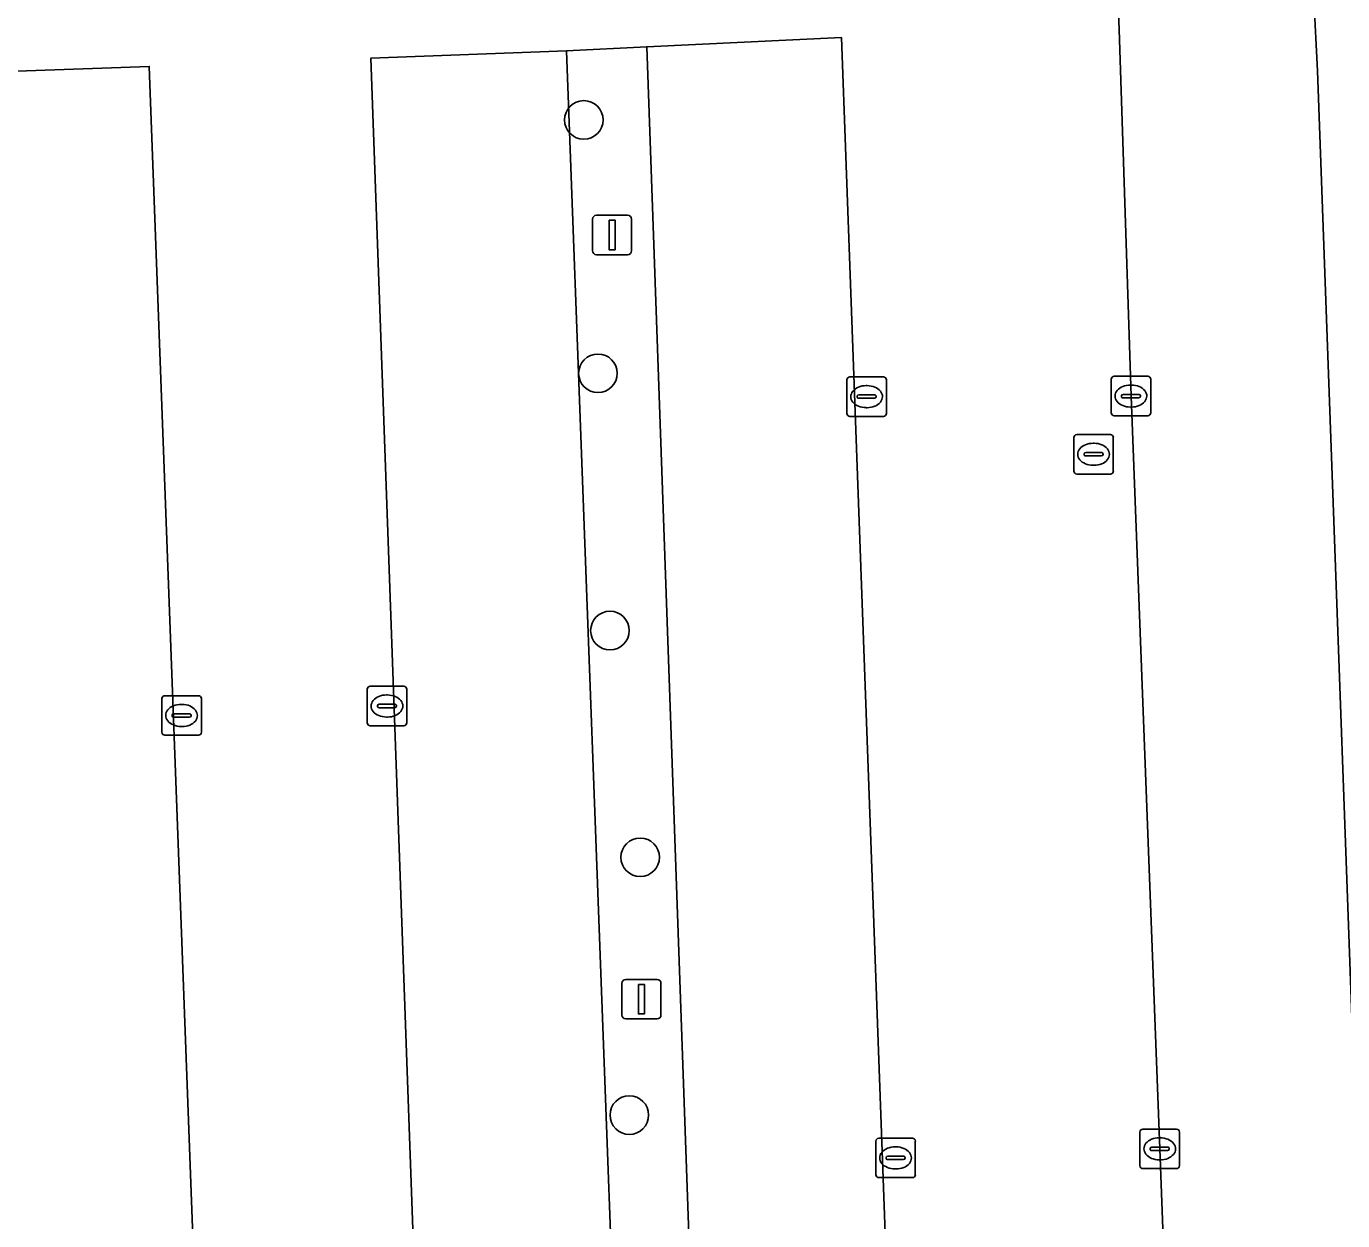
# Model space of a CAD drawing. Extents: x 160554 to 161248, y 385329 to 386506.
# Drawn here: x 161017.41 to 161050.77, y 386302.02 to 386332.29 of the extents above; entities that cross this region are included whole.
import ezdxf

# ---------------------------------------------------------------- set-up
doc = ezdxf.new("R2010")
doc.units = 0
for name, color, linetype in [('IMGEO_Boom', 7, 'Continuous'), ('IMGEO_Kolk', 7, 'Continuous'), ('IMGEO_Lichtmast', 7, 'Continuous'), ('IMGEO_Parkeervlak_open', 7, 'Continuous'), ('IMGEO_Rijbaan_lokaal_open', 7, 'Continuous'), ('IMGEO_Rioolput', 7, 'Continuous'), ('IMGEO_Terreindeel_halfverhard', 7, 'Continuous')]:
    doc.layers.add(name, color=color, linetype=linetype)

msp = doc.modelspace()

# ---------------------------------------------------------------- linework, layer by layer
at = {"layer": 'IMGEO_Boom'}
for centre in [(161031.537, 386329.918), (161031.896, 386323.496), (161032.2, 386316.976), (161032.966, 386311.229), (161032.691, 386304.695)]:
    msp.add_circle(centre, 0.489, dxfattribs=at)
at = {"layer": 'IMGEO_Kolk'}
for p, q in [((161038.203, 386322.479), (161038.203, 386323.331)), ((161038.278, 386323.405), (161039.13, 386323.405)), ((161039.204, 386323.331), (161039.204, 386322.479)), ((161044.901, 386322.494), (161044.901, 386323.346)), ((161044.976, 386323.42), (161045.828, 386323.42)), ((161045.902, 386323.346), (161045.902, 386322.494)), ((161038.691, 386323.185), (161038.716, 386323.185)), ((161045.389, 386323.2), (161045.414, 386323.2)), ((161038.462, 386322.899), (161038.462, 386322.911)), ((161038.9, 386322.862), (161038.502, 386322.862)), ((161038.505, 386322.948), (161038.903, 386322.948)), ((161038.946, 386322.911), (161038.946, 386322.899)), ((161045.16, 386322.914), (161045.16, 386322.926)), ((161045.598, 386322.877), (161045.2, 386322.877)), ((161045.203, 386322.963), (161045.601, 386322.963)), ((161045.412, 386322.64), (161045.387, 386322.64)), ((161045.644, 386322.926), (161045.644, 386322.914)), ((161039.13, 386322.405), (161038.278, 386322.405)), ((161038.714, 386322.625), (161038.689, 386322.625)), ((161045.828, 386322.42), (161044.976, 386322.42)), ((161020.92, 386315.324), (161021.772, 386315.324)), ((161026.049, 386314.638), (161026.049, 386315.49)), ((161026.124, 386315.564), (161026.976, 386315.564)), ((161026.537, 386315.344), (161026.562, 386315.344)), ((161027.05, 386315.49), (161027.05, 386314.638)), ((161020.845, 386314.398), (161020.845, 386315.25)), ((161021.333, 386315.104), (161021.358, 386315.104)), ((161021.846, 386315.25), (161021.846, 386314.398)), ((161026.308, 386315.058), (161026.308, 386315.07)), ((161026.746, 386315.021), (161026.348, 386315.021)), ((161026.351, 386315.107), (161026.749, 386315.107)), ((161026.792, 386315.07), (161026.792, 386315.058)), ((161021.104, 386314.818), (161021.104, 386314.83)), ((161021.542, 386314.781), (161021.144, 386314.781)), ((161021.147, 386314.867), (161021.545, 386314.867)), ((161021.588, 386314.83), (161021.588, 386314.818)), ((161026.56, 386314.784), (161026.535, 386314.784)), ((161021.772, 386314.324), (161020.92, 386314.324)), ((161021.356, 386314.544), (161021.331, 386314.544)), ((161026.976, 386314.564), (161026.124, 386314.564)), ((161045.705, 386304.34), (161046.557, 386304.34)), ((161038.937, 386303.184), (161038.937, 386304.036)), ((161039.012, 386304.11), (161039.864, 386304.11)), ((161039.938, 386304.036), (161039.938, 386303.184)), ((161045.63, 386303.414), (161045.63, 386304.266)), ((161046.118, 386304.12), (161046.143, 386304.12)), ((161046.631, 386304.266), (161046.631, 386303.414)), ((161039.239, 386303.653), (161039.637, 386303.653)), ((161039.425, 386303.89), (161039.45, 386303.89)), ((161045.889, 386303.834), (161045.889, 386303.846)), ((161046.327, 386303.797), (161045.929, 386303.797)), ((161045.932, 386303.883), (161046.33, 386303.883)), ((161046.373, 386303.846), (161046.373, 386303.834)), ((161039.196, 386303.604), (161039.196, 386303.616)), ((161039.634, 386303.567), (161039.236, 386303.567)), ((161039.448, 386303.33), (161039.423, 386303.33)), ((161039.68, 386303.616), (161039.68, 386303.604)), ((161046.557, 386303.34), (161045.705, 386303.34)), ((161046.141, 386303.56), (161046.116, 386303.56)), ((161039.864, 386303.11), (161039.012, 386303.11))]:
    msp.add_line(p, q, dxfattribs=at)
for points in [[(161038.203, 386322.479), (161038.203, 386323.331)], [(161038.278, 386323.405), (161039.13, 386323.405)], [(161039.204, 386323.331), (161039.204, 386322.479)], [(161044.901, 386322.494), (161044.901, 386323.346)], [(161044.976, 386323.42), (161045.828, 386323.42)], [(161045.902, 386323.346), (161045.902, 386322.494)], [(161039.13, 386322.405), (161038.278, 386322.405)], [(161045.828, 386322.42), (161044.976, 386322.42)], [(161020.92, 386315.324), (161021.772, 386315.324)], [(161026.049, 386314.638), (161026.049, 386315.49)], [(161026.124, 386315.564), (161026.976, 386315.564)], [(161027.05, 386315.49), (161027.05, 386314.638)], [(161020.845, 386314.398), (161020.845, 386315.25)], [(161021.846, 386315.25), (161021.846, 386314.398)], [(161021.772, 386314.324), (161020.92, 386314.324)], [(161026.976, 386314.564), (161026.124, 386314.564)], [(161045.705, 386304.34), (161046.557, 386304.34)], [(161038.937, 386303.184), (161038.937, 386304.036)], [(161039.012, 386304.11), (161039.864, 386304.11)], [(161039.938, 386304.036), (161039.938, 386303.184)], [(161045.63, 386303.414), (161045.63, 386304.266)], [(161046.631, 386304.266), (161046.631, 386303.414)], [(161046.557, 386303.34), (161045.705, 386303.34)], [(161039.864, 386303.11), (161039.012, 386303.11)]]:
    msp.add_lwpolyline(points, dxfattribs=at)
for centre, radius, start, end in [((161038.28, 386323.329), 0.0765, 91.552, 178.448), ((161038.28, 386323.329), 0.0765, 91.552, 178.448), ((161039.128, 386323.329), 0.0765, 1.552, 88.448), ((161039.128, 386323.329), 0.0765, 1.552, 88.448), ((161044.978, 386323.344), 0.0765, 91.552, 178.448), ((161044.978, 386323.344), 0.0765, 91.552, 178.448), ((161045.826, 386323.344), 0.0765, 1.552, 88.448), ((161045.826, 386323.344), 0.0765, 1.552, 88.448), ((161038.502, 386322.908), 0.0403, 85.8775, 175.7526), ((161038.499, 386322.898), 0.0366, 178.938, 274.7102), ((161038.903, 386322.905), 0.043, 264.8664, 352.4533), ((161038.907, 386322.91), 0.0386, 1.7309, 96.639), ((161045.2, 386322.923), 0.0403, 85.8775, 175.7526), ((161045.197, 386322.913), 0.0366, 178.938, 274.7102), ((161045.601, 386322.92), 0.043, 264.8664, 352.4533), ((161045.605, 386322.925), 0.0386, 1.7309, 96.639), ((161038.28, 386322.481), 0.0765, 181.552, 268.448), ((161038.28, 386322.481), 0.0765, 181.552, 268.448), ((161039.128, 386322.481), 0.0765, 271.552, 358.448), ((161039.128, 386322.481), 0.0765, 271.552, 358.448), ((161044.978, 386322.496), 0.0765, 181.552, 268.448), ((161044.978, 386322.496), 0.0765, 181.552, 268.448), ((161045.826, 386322.496), 0.0765, 271.552, 358.448), ((161045.826, 386322.496), 0.0765, 271.552, 358.448), ((161020.922, 386315.248), 0.0765, 91.552, 178.448), ((161020.922, 386315.248), 0.0765, 91.552, 178.448), ((161021.77, 386315.248), 0.0765, 1.552, 88.448), ((161021.77, 386315.248), 0.0765, 1.552, 88.448), ((161026.126, 386315.488), 0.0765, 91.552, 178.448), ((161026.126, 386315.488), 0.0765, 91.552, 178.448), ((161026.974, 386315.488), 0.0765, 1.552, 88.448), ((161026.974, 386315.488), 0.0765, 1.552, 88.448), ((161026.348, 386315.067), 0.0403, 85.8775, 175.7526), ((161026.345, 386315.057), 0.0366, 178.938, 274.7102), ((161026.749, 386315.064), 0.043, 264.8664, 352.4533), ((161026.753, 386315.069), 0.0386, 1.7309, 96.639), ((161021.144, 386314.827), 0.0403, 85.8775, 175.7526), ((161021.141, 386314.817), 0.0366, 178.938, 274.7102), ((161021.545, 386314.824), 0.043, 264.8664, 352.4533), ((161021.549, 386314.829), 0.0386, 1.7309, 96.639), ((161026.126, 386314.64), 0.0765, 181.552, 268.448), ((161026.126, 386314.64), 0.0765, 181.552, 268.448), ((161026.974, 386314.64), 0.0765, 271.552, 358.448), ((161026.974, 386314.64), 0.0765, 271.552, 358.448), ((161020.922, 386314.4), 0.0765, 181.552, 268.448), ((161020.922, 386314.4), 0.0765, 181.552, 268.448), ((161021.77, 386314.4), 0.0765, 271.552, 358.448), ((161021.77, 386314.4), 0.0765, 271.552, 358.448), ((161045.707, 386304.264), 0.0765, 91.552, 178.448), ((161045.707, 386304.264), 0.0765, 91.552, 178.448), ((161046.555, 386304.264), 0.0765, 1.552, 88.448), ((161046.555, 386304.264), 0.0765, 1.552, 88.448), ((161039.014, 386304.034), 0.0765, 91.552, 178.448), ((161039.014, 386304.034), 0.0765, 91.552, 178.448), ((161039.862, 386304.034), 0.0765, 1.552, 88.448), ((161039.862, 386304.034), 0.0765, 1.552, 88.448), ((161039.236, 386303.613), 0.0403, 85.8775, 175.7526), ((161039.641, 386303.615), 0.0386, 1.7309, 96.639), ((161045.929, 386303.843), 0.0403, 85.8775, 175.7526), ((161045.926, 386303.833), 0.0366, 178.938, 274.7102), ((161046.33, 386303.84), 0.043, 264.8664, 352.4533), ((161046.334, 386303.845), 0.0386, 1.7309, 96.639), ((161039.233, 386303.603), 0.0366, 178.938, 274.7102), ((161039.637, 386303.61), 0.043, 264.8664, 352.4533), ((161045.707, 386303.416), 0.0765, 181.552, 268.448), ((161045.707, 386303.416), 0.0765, 181.552, 268.448), ((161046.555, 386303.416), 0.0765, 271.552, 358.448), ((161046.555, 386303.416), 0.0765, 271.552, 358.448), ((161039.014, 386303.186), 0.0765, 181.552, 268.448), ((161039.014, 386303.186), 0.0765, 181.552, 268.448), ((161039.862, 386303.186), 0.0765, 271.552, 358.448), ((161039.862, 386303.186), 0.0765, 271.552, 358.448)]:
    msp.add_arc(centre, radius, start, end, dxfattribs=at)
for centre, major_axis, ratio, start_param, end_param in [((161038.69, 386322.905), (-0.387, 0.002), 0.722429, 4.712389, 7.853982), ((161038.715, 386322.905), (-0.39, 0.002), 0.717154, 1.570796, 4.712389), ((161045.388, 386322.92), (-0.387, 0.002), 0.722429, 4.712389, 7.853982), ((161045.413, 386322.92), (-0.39, 0.002), 0.717154, 1.570796, 4.712389), ((161026.536, 386315.064), (-0.387, 0.002), 0.722429, 4.712389, 7.853982), ((161026.561, 386315.064), (-0.39, 0.002), 0.717154, 1.570796, 4.712389), ((161021.332, 386314.824), (-0.387, 0.002), 0.722429, 4.712389, 7.853982), ((161021.357, 386314.824), (-0.39, 0.002), 0.717154, 1.570796, 4.712389), ((161046.117, 386303.84), (-0.387, 0.002), 0.722429, 4.712389, 7.853982), ((161046.142, 386303.84), (-0.39, 0.002), 0.717154, 1.570796, 4.712389), ((161039.424, 386303.61), (-0.387, 0.002), 0.722429, 4.712389, 7.853982), ((161039.449, 386303.61), (-0.39, 0.002), 0.717154, 1.570796, 4.712389)]:
    msp.add_ellipse(centre, major_axis=major_axis, ratio=ratio, start_param=start_param, end_param=end_param, dxfattribs=at)
at = {"layer": 'IMGEO_Lichtmast'}
for p, q in [((161031.758, 386326.603), (161031.758, 386327.403)), ((161031.758, 386327.403), (161031.758, 386326.603)), ((161031.858, 386327.503), (161032.648, 386327.503)), ((161032.648, 386327.503), (161031.858, 386327.503)), ((161032.748, 386327.403), (161032.748, 386326.603)), ((161032.748, 386326.603), (161032.748, 386327.403)), ((161032.648, 386326.503), (161031.858, 386326.503)), ((161031.858, 386326.503), (161032.648, 386326.503)), ((161032.503, 386307.234), (161032.503, 386308.034)), ((161032.503, 386308.034), (161032.503, 386307.234)), ((161032.603, 386308.134), (161033.393, 386308.134)), ((161033.393, 386308.134), (161032.603, 386308.134)), ((161033.493, 386308.034), (161033.493, 386307.234)), ((161033.493, 386307.234), (161033.493, 386308.034)), ((161033.393, 386307.134), (161032.603, 386307.134)), ((161032.603, 386307.134), (161033.393, 386307.134))]:
    msp.add_line(p, q, dxfattribs=at)
for points in [[(161032.178, 386327.378), (161032.328, 386327.378), (161032.328, 386326.628), (161032.178, 386326.628), (161032.178, 386327.378)], [(161032.923, 386308.009), (161033.073, 386308.009), (161033.073, 386307.259), (161032.923, 386307.259), (161032.923, 386308.009)]]:
    msp.add_lwpolyline(points, dxfattribs=at)
for centre, start, end in [((161031.858, 386327.403), 90, 180), ((161031.858, 386327.403), 90, 180), ((161032.648, 386327.403), 0, 90), ((161032.648, 386327.403), 360, 90), ((161031.858, 386326.603), 180, 270), ((161031.858, 386326.603), 180, 270), ((161032.648, 386326.603), 270, 0), ((161032.648, 386326.603), 270, 0), ((161032.603, 386308.034), 90, 180), ((161032.603, 386308.034), 90, 180), ((161033.393, 386308.034), 0, 90), ((161033.393, 386308.034), 360, 90), ((161032.603, 386307.234), 180, 270), ((161032.603, 386307.234), 180, 270), ((161033.393, 386307.234), 270, 0), ((161033.393, 386307.234), 270, 0)]:
    msp.add_arc(centre, 0.1, start, end, dxfattribs=at)
at = {"layer": 'IMGEO_Parkeervlak_open'}
for points in [[(161050.13, 386331.159), (161049.947, 386334.82), (161045.007, 386334.629), (161045.101, 386332.213), (161045.403, 386322.919), (161046.133, 386303.84), (161046.919, 386282.927), (161047.461, 386265.264), (161048.072, 386248.672), (161053.079, 386248.863), (161052.609, 386262.7)], [(161038.067, 386332.005), (161033.133, 386331.774), (161035.604, 386262.016), (161036.196, 386248.218), (161041.148, 386248.403), (161040.528, 386264.679)], [(161031.099, 386331.667), (161026.141, 386331.486), (161028.556, 386264.114), (161029.203, 386247.957), (161034.188, 386248.143), (161033.59, 386261.977), (161032.818, 386285.369)], [(161020.526, 386331.276), (161015.492, 386331.095), (161018.326, 386257.133), (161018.381, 386255.482), (161018.644, 386247.564), (161023.639, 386247.743), (161022.871, 386268.329)]]:
    msp.add_lwpolyline(points, close=True, dxfattribs=at)
at = {"layer": 'IMGEO_Rijbaan_lokaal_open'}
for points in [[(161046.919, 386282.927), (161046.133, 386303.84), (161045.403, 386322.919), (161045.101, 386332.213), (161045.007, 386334.629), (161049.947, 386334.82), (161052.159, 386334.881), (161057.104, 386335.007), (161057.296, 386330.754), (161057.615, 386322.719), (161058.39, 386302.504), (161058.994, 386284.801), (161059.65, 386265.774), (161060.253, 386249.086), (161055.245, 386248.93), (161053.079, 386248.863), (161048.072, 386248.672), (161047.461, 386265.264)], [(161026.141, 386331.486), (161031.099, 386331.667), (161033.133, 386331.774), (161038.067, 386332.005), (161040.528, 386264.679), (161041.148, 386248.403), (161036.196, 386248.218), (161034.188, 386248.143), (161029.203, 386247.957), (161028.556, 386264.114)], [(161013.378, 386330.986), (161015.492, 386331.095), (161020.526, 386331.276), (161022.871, 386268.329), (161023.639, 386247.743), (161018.644, 386247.564), (161018.498, 386247.559), (161016.429, 386247.494), (161011.522, 386247.321), (161010.875, 386265.549), (161008.423, 386330.803)]]:
    msp.add_lwpolyline(points, close=True, dxfattribs=at)
at = {"layer": 'IMGEO_Rioolput'}
for p, q in [((161043.954, 386321.018), (161043.954, 386321.87)), ((161044.029, 386321.944), (161044.881, 386321.944)), ((161044.442, 386321.724), (161044.467, 386321.724)), ((161044.955, 386321.87), (161044.955, 386321.018)), ((161044.213, 386321.438), (161044.213, 386321.45)), ((161044.651, 386321.401), (161044.253, 386321.401)), ((161044.256, 386321.487), (161044.654, 386321.487)), ((161044.697, 386321.45), (161044.697, 386321.438)), ((161044.465, 386321.164), (161044.44, 386321.164)), ((161044.881, 386320.944), (161044.029, 386320.944))]:
    msp.add_line(p, q, dxfattribs=at)
for points in [[(161043.954, 386321.018), (161043.954, 386321.87)], [(161044.029, 386321.944), (161044.881, 386321.944)], [(161044.955, 386321.87), (161044.955, 386321.018)], [(161044.881, 386320.944), (161044.029, 386320.944)]]:
    msp.add_lwpolyline(points, dxfattribs=at)
for centre, radius, start, end in [((161044.031, 386321.868), 0.0765, 91.552, 178.448), ((161044.031, 386321.868), 0.0765, 91.552, 178.448), ((161044.879, 386321.868), 0.0765, 1.552, 88.448), ((161044.879, 386321.868), 0.0765, 1.552, 88.448), ((161044.253, 386321.447), 0.0403, 85.8775, 175.7526), ((161044.25, 386321.437), 0.0366, 178.938, 274.7102), ((161044.654, 386321.444), 0.043, 264.8664, 352.4533), ((161044.658, 386321.449), 0.0386, 1.7309, 96.639), ((161044.031, 386321.02), 0.0765, 181.552, 268.448), ((161044.031, 386321.02), 0.0765, 181.552, 268.448), ((161044.879, 386321.02), 0.0765, 271.552, 358.448), ((161044.879, 386321.02), 0.0765, 271.552, 358.448)]:
    msp.add_arc(centre, radius, start, end, dxfattribs=at)
for centre, major_axis, ratio, start_param, end_param in [((161044.441, 386321.444), (-0.387, 0.002), 0.722429, 4.712389, 7.853982), ((161044.466, 386321.444), (-0.39, 0.002), 0.717154, 1.570796, 4.712389)]:
    msp.add_ellipse(centre, major_axis=major_axis, ratio=ratio, start_param=start_param, end_param=end_param, dxfattribs=at)
at = {"layer": 'IMGEO_Terreindeel_halfverhard'}
for points in [[(161052.356, 386331.398), (161052.159, 386334.881), (161049.947, 386334.82), (161050.13, 386331.159), (161052.609, 386262.7), (161053.079, 386248.863), (161055.245, 386248.93), (161054.806, 386262.753), (161054.009, 386284.628)], [(161033.133, 386331.774), (161031.099, 386331.667), (161032.818, 386285.369), (161033.59, 386261.977), (161034.188, 386248.143), (161036.196, 386248.218), (161035.604, 386262.016)]]:
    msp.add_lwpolyline(points, close=True, dxfattribs=at)

doc.saveas('drawing.dxf')
